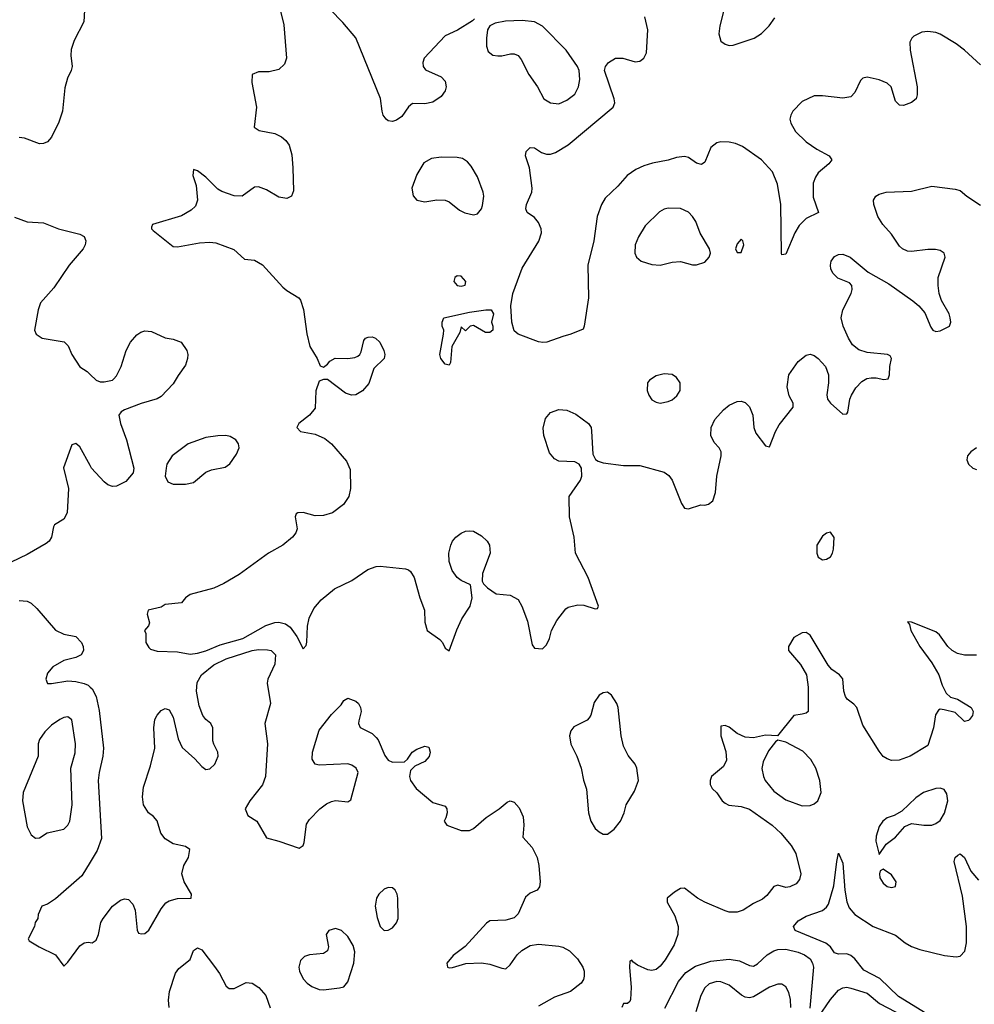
# Model space of a CAD drawing. Header units: inches. Extents: x 1603819 to 1745079, y 385938 to 533966.
# Tile 506 of 561: x 1649653 to 1654359, y 480686 to 485540. Entities that reach past the tile are written whole.
import ezdxf

# ---------------------------------------------------------------- set-up
doc = ezdxf.new("R2010")
doc.units = ezdxf.units.IN
doc.header["$MEASUREMENT"] = 0
doc.layers.add('B6448', color=7, linetype='Continuous')
doc.layers.add('B6458', color=7, linetype='Continuous')

msp = doc.modelspace()

# ---------------------------------------------------------------- linework, layer by layer
at = {"layer": 'B6448', "color": 5, "elevation": 360}
for points in [[(1649972.3, 485587.7), (1649969.2, 485530), (1649922, 485438), (1649906.3, 485393.7), (1649904.4, 485364.4), (1649911.8, 485310), (1649907, 485290), (1649888.3, 485251.7), (1649875.6, 485204.4), (1649864.2, 485090), (1649845.5, 485034.5), (1649810, 484960.7), (1649790, 484938), (1649770, 484930.4), (1649750, 484928.7), (1649676.5, 484956.5), (1649650, 484959.7)], [(1649627.2, 484567.2), (1649690, 484543.5), (1649770, 484538.4), (1649844, 484510), (1649950, 484483.5), (1649970, 484471.6), (1649979.1, 484450), (1649975.6, 484430), (1649965.1, 484410), (1649896, 484330), (1649821.4, 484218.6), (1649754.8, 484145.2), (1649744, 484110), (1649726.6, 484010), (1649734, 483990), (1649764, 483970), (1649871.9, 483951.9), (1649892, 483932), (1649909.5, 483889.5), (1649949.3, 483829.3), (1649985.6, 483805.6), (1650000, 483791.7)], [(1650000, 483343.2), (1649950, 483434.8), (1649930, 483450.8), (1649910, 483444.7), (1649869.3, 483330.7), (1649893.7, 483230), (1649886.6, 483110), (1649870, 483078.7), (1649825.2, 483050), (1649818.9, 483041.1), (1649809.7, 482990), (1649798, 482970), (1649782.5, 482957.5), (1649690, 482903.2), (1649610, 482865.7)], [(1649650, 482677.7), (1649690, 482673.4), (1649710, 482663.4), (1649738.1, 482638.1), (1649830, 482530.7), (1649870, 482511.7), (1649930, 482499.1), (1649958.3, 482470), (1649966, 482450), (1649967.3, 482430), (1649956.2, 482410), (1649930, 482396), (1649870, 482381.3), (1649815.6, 482350), (1649790, 482319.3), (1649781.1, 482290), (1649790, 482267.8), (1649810, 482267.4), (1649890, 482281.8), (1649930, 482278.1), (1649970, 482268.1), (1649990, 482259.2), (1650000, 482250.3)], [(1650000, 481387.2), (1649959.4, 481320.6), (1649830, 481206), (1649790, 481180.7), (1649762, 481170), (1649744, 481130), (1649742, 481110), (1649729, 481090), (1649725.2, 481070), (1649694, 481010), (1649700.2, 481000.2), (1649748.7, 480970), (1649829.8, 480929.8), (1649870, 480875.3), (1649890, 480894), (1649950, 480974), (1649970, 480989), (1649990, 480992.7), (1650000, 480990.8)]]:
    msp.add_lwpolyline(points, dxfattribs=at)
at = {"layer": 'B6448', "color": 5, "elevation": 380}
msp.add_lwpolyline([(1649890, 482103.7), (1649870, 482100.7), (1649850, 482091.3), (1649810, 482063), (1649777.4, 482030), (1649750, 481991.5), (1649744.4, 481970), (1649743.7, 481910), (1649669.2, 481730), (1649666, 481690), (1649690, 481562), (1649710, 481522.4), (1649730, 481505.3), (1649750, 481506.4), (1649788.7, 481531.3), (1649870, 481550.3), (1649890.6, 481569.4), (1649900.4, 481590), (1649911.6, 481670), (1649905.1, 481850), (1649926.2, 481926.2), (1649927.3, 481970), (1649909.5, 482089.5)], close=True, dxfattribs=at)
at = {"layer": 'B6458', "color": 5}
for points, elevation in [([(1650924, 485644), (1650954.7, 485514.7), (1650968.6, 485350), (1650958.6, 485321.4), (1650930, 485295.3), (1650882.8, 485282.8), (1650830, 485283), (1650799, 485270), (1650797, 485230), (1650819.5, 485110), (1650809, 485010), (1650834.2, 484994.2), (1650910, 484979.6), (1650943.3, 484963.3), (1650965.1, 484945.1), (1650981.7, 484921.7), (1650994.6, 484874.6), (1650999.8, 484810), (1651003, 484697), (1650993.6, 484670), (1650970, 484659.5), (1650930, 484665.3), (1650870, 484701.6), (1650830, 484716.3), (1650810, 484714), (1650750, 484670.5), (1650710, 484671.8), (1650650, 484693.4), (1650630, 484705.3), (1650570, 484764.9), (1650530, 484794.8), (1650510, 484802), (1650507, 484773), (1650523.3, 484723.3), (1650529.7, 484650.3), (1650518.8, 484621.2), (1650498, 484602), (1650450, 484574), (1650308, 484530), (1650303.1, 484516.9), (1650302, 484510), (1650310, 484502), (1650410, 484422.7), (1650430, 484420.7), (1650538.9, 484441.1), (1650590, 484443.8), (1650620.4, 484440.4), (1650708.3, 484408.3), (1650760.6, 484360.6), (1650810, 484355.5), (1650850, 484331.7), (1650950, 484222), (1650970, 484205.1), (1651028.7, 484170), (1651037, 484157), (1651051.7, 484111.7), (1651067.7, 483992.3), (1651083.1, 483930), (1651119.5, 483870), (1651134.6, 483834.6), (1651150, 483828), (1651170, 483842), (1651182.4, 483857.6), (1651208.5, 483871.5), (1651270.2, 483869.8), (1651305.7, 483874.3), (1651319, 483881), (1651330.3, 483889.7), (1651336.9, 483903.1), (1651350, 483959.3), (1651358, 483970), (1651370, 483976), (1651390, 483976.4), (1651406.6, 483970), (1651427.8, 483950), (1651448.2, 483910), (1651452.6, 483890), (1651449.5, 483870), (1651398.8, 483821.2), (1651373.6, 483746.4), (1651343.6, 483710), (1651310, 483690.3), (1651289.2, 483689.2), (1651259, 483699), (1651170, 483766.8), (1651150, 483766.8), (1651130, 483758.8), (1651112, 483710), (1651110, 483624.7), (1651081.2, 483590), (1651029.3, 483550), (1651019.3, 483530), (1651037.2, 483510), (1651110, 483496.8), (1651156.5, 483476.5), (1651189.9, 483449.9), (1651263.6, 483363.6), (1651282.5, 483322.5), (1651282.9, 483230), (1651276, 483190), (1651249.8, 483150), (1651195.1, 483110), (1651150, 483095.8), (1651110, 483095.2), (1651050, 483110.2), (1651024, 483110), (1651016.2, 483103.8), (1651011.6, 483090), (1651020.3, 483030), (1651014, 483010), (1650998, 482990), (1650950, 482949.3), (1650879.2, 482910), (1650735.2, 482804.8), (1650659.2, 482760.8), (1650610, 482738), (1650493.6, 482706.4), (1650469.6, 482690.4), (1650450, 482666), (1650370, 482658), (1650350, 482644.7), (1650286, 482630), (1650282, 482610), (1650292.9, 482567.1), (1650288.4, 482551.6), (1650268, 482530), (1650275.3, 482515.3), (1650275.3, 482470), (1650290, 482446), (1650298, 482438), (1650330, 482428), (1650430, 482424.5), (1650493.3, 482413.3), (1650530, 482417.7), (1650570, 482428.9), (1650641.5, 482458.5), (1650753.2, 482490), (1650865.6, 482554.4), (1650910, 482568.4), (1650930, 482569.9), (1650962.9, 482562.9), (1650986, 482546), (1651019, 482499), (1651050, 482439), (1651064.5, 482455.5), (1651068.1, 482471.9), (1651072.1, 482550), (1651080.4, 482590), (1651102.9, 482637.1), (1651139.4, 482680.6), (1651205.5, 482734.5), (1651290, 482775.8), (1651369.3, 482830.7), (1651410, 482845.2), (1651430, 482846), (1651554.1, 482834.1), (1651569, 482829), (1651579.5, 482819.5), (1651598, 482790), (1651625.7, 482690), (1651648.2, 482630), (1651649.6, 482570), (1651662, 482530), (1651724.8, 482484.8), (1651737.2, 482470), (1651750, 482442), (1651770, 482428.7), (1651807.3, 482532.7), (1651833.3, 482586.7), (1651873.4, 482650), (1651884, 482690), (1651874.8, 482754.8), (1651830, 482775.5), (1651810, 482790.4), (1651784.8, 482824.8), (1651769.5, 482869.5), (1651768.7, 482911.3), (1651778, 482950), (1651786.9, 482970), (1651803.1, 482990), (1651830, 483009.8), (1651850, 483018.5), (1651870, 483021), (1651890, 483018.5), (1651930, 482996.4), (1651958, 482970), (1651969.6, 482950), (1651971.8, 482910), (1651935.1, 482810), (1651932.9, 482772.9), (1651939.3, 482759.3), (1651959.5, 482739.5), (1652002, 482710), (1652070, 482703), (1652110, 482682.4), (1652129.1, 482649.1), (1652155.8, 482575.8), (1652179.3, 482459.3), (1652190, 482442), (1652230, 482439), (1652250, 482459), (1652264.4, 482490), (1652274.4, 482530), (1652301.6, 482578.4), (1652344.6, 482635.4), (1652356.5, 482643.5), (1652404.7, 482655.3), (1652434.7, 482654.7), (1652490, 482636), (1652502, 482638), (1652506.8, 482650), (1652455.5, 482790), (1652393.1, 482910), (1652385.8, 482990), (1652362.9, 483090), (1652362, 483190), (1652418, 483270), (1652424.9, 483290), (1652422.8, 483330), (1652411.3, 483350), (1652390, 483360.5), (1652310, 483364), (1652290, 483375.2), (1652264.6, 483404.6), (1652236.5, 483490), (1652233.5, 483526.5), (1652245.4, 483574.6), (1652270, 483603.5), (1652310, 483619.1), (1652350, 483615.8), (1652395, 483595), (1652457.2, 483550), (1652469.4, 483530), (1652472.5, 483512.5), (1652478, 483398), (1652492.1, 483372.1), (1652504.1, 483364.1), (1652530, 483356.2), (1652630, 483342), (1652710, 483343.1), (1652829.2, 483310), (1652852.9, 483292.9), (1652869.6, 483270), (1652915.6, 483155.6), (1652930, 483132.7), (1652950, 483129.6), (1653010, 483149.3), (1653030, 483146.6), (1653047.9, 483152.1), (1653070, 483169), (1653083, 483210), (1653090.4, 483290), (1653110.7, 483390.7), (1653110.8, 483410), (1653101, 483430), (1653076.3, 483456.3), (1653060.7, 483490), (1653062, 483530), (1653080.5, 483570), (1653122.2, 483617.8), (1653150, 483640.7), (1653190, 483658), (1653210, 483659.3), (1653230, 483652.7), (1653250, 483632.3), (1653267.8, 483590), (1653272, 483530), (1653282, 483502), (1653330, 483439.3), (1653350, 483434), (1653378.5, 483510), (1653396.6, 483543.4), (1653465.5, 483630), (1653466, 483650), (1653446.3, 483686.3), (1653435.8, 483730), (1653445.2, 483790), (1653490, 483856.2), (1653530, 483887.3), (1653550, 483891.6), (1653570, 483884.2), (1653590, 483869.7), (1653624.8, 483830), (1653640.3, 483790), (1653640.4, 483750), (1653631.5, 483691.5), (1653635.6, 483670), (1653649.8, 483649.8), (1653710, 483595.1), (1653730, 483597.2), (1653735.1, 483604.9), (1653745.7, 483670), (1653753.4, 483690), (1653775.2, 483724.8), (1653804, 483756), (1653829.2, 483770.8), (1653850, 483775.6), (1653875.5, 483775.5), (1653912.8, 483767.2), (1653934, 483770), (1653941.6, 483790), (1653942.4, 483830), (1653950.6, 483870), (1653943.5, 483883.5), (1653930.4, 483890.4), (1653830, 483900.2), (1653790, 483913.4), (1653757.7, 483937.7), (1653738.6, 483970), (1653713.1, 484030), (1653702.7, 484070), (1653711.2, 484110), (1653751.4, 484190), (1653756.5, 484210), (1653754.9, 484230), (1653743.7, 484243.7), (1653686.1, 484266.1), (1653663.1, 484290), (1653652, 484310), (1653650.3, 484330), (1653654, 484350), (1653670, 484373.6), (1653690, 484383), (1653710, 484385.1), (1653747, 484370), (1653836, 484296), (1653938.4, 484238.4), (1654055.2, 484155.2), (1654085.1, 484130), (1654114.6, 484094.6), (1654144.2, 484024.2), (1654155.3, 484010), (1654170, 484003.7), (1654190, 484007), (1654236, 484030), (1654244, 484050), (1654240.5, 484070), (1654234.9, 484090), (1654196.5, 484156.5), (1654186, 484190), (1654180.3, 484230), (1654180.4, 484270), (1654214.9, 484370), (1654210.7, 484390), (1654190, 484403), (1654166.9, 484406.9), (1654130, 484407.4), (1654050, 484397.6), (1654030, 484399.1), (1654005.7, 484410), (1653990, 484424.6), (1653950, 484482.6), (1653908.8, 484530), (1653882.6, 484570), (1653863.1, 484630), (1653862.4, 484650), (1653873.4, 484670), (1653890, 484680.5), (1653924.7, 484690), (1654050, 484694.5), (1654150, 484720.5), (1654265.4, 484705.4), (1654290, 484698), (1654322.7, 484670), (1654390, 484625.6)], 340), ([(1651895.3, 485544.7), (1651885.8, 485534.2), (1651811.2, 485488.8), (1651750, 485460.5), (1651647, 485350), (1651640.9, 485330), (1651642.7, 485310), (1651654, 485294), (1651730, 485258.3), (1651750, 485237.6), (1651755.1, 485210), (1651749.7, 485190), (1651730, 485162), (1651690, 485134.6), (1651650, 485124.9), (1651590, 485126.8), (1651570, 485111), (1651536.2, 485063.8), (1651510, 485044.4), (1651490, 485038.4), (1651470, 485042.4), (1651459.1, 485050), (1651444.9, 485070), (1651439.5, 485090), (1651432, 485152), (1651310, 485451.3), (1651245.8, 485525.8), (1651182.8, 485590)], 340), ([(1653125.7, 485594.3), (1653104.6, 485510), (1653099.5, 485470), (1653110, 485434.8), (1653130, 485419.3), (1653150, 485412.4), (1653170, 485415.3), (1653273, 485450), (1653310, 485472.3), (1653347.3, 485510), (1653375.8, 485550)], 320), ([(1654390, 485318), (1654310, 485390.5), (1654270, 485420.8), (1654190, 485468.9), (1654170, 485476.5), (1654130, 485482.8), (1654101, 485479), (1654060.9, 485459.1), (1654050.2, 485449.8), (1654040.8, 485430), (1654042.2, 485390), (1654077.6, 485210), (1654077.4, 485170), (1654072.4, 485150), (1654050, 485131.8), (1654010, 485117.6), (1653990, 485118.4), (1653970, 485139), (1653949.8, 485209.8), (1653930, 485228.2), (1653890, 485243.9), (1653830, 485256.9), (1653810, 485252), (1653798.7, 485241.3), (1653770, 485180.9), (1653750, 485159.7), (1653710, 485154.2), (1653610, 485165.7), (1653570, 485165.1), (1653510, 485137.4), (1653463.7, 485090), (1653453.7, 485070), (1653450.3, 485050), (1653454.3, 485030), (1653476.9, 484990), (1653530, 484938.4), (1653582.5, 484902.5), (1653642.8, 484870), (1653656.3, 484850), (1653642, 484830), (1653590, 484786), (1653575.6, 484764.4), (1653565.2, 484734.8), (1653565.3, 484665.3), (1653590.4, 484589.6), (1653530, 484560.7), (1653494.9, 484525.1), (1653474.6, 484490), (1653430, 484384), (1653410, 484382), (1653408.4, 484388.4), (1653405.5, 484630), (1653389.4, 484729.4), (1653363.7, 484790), (1653310.3, 484850.3), (1653215.7, 484915.7), (1653181.6, 484930), (1653150, 484937.2), (1653110, 484937.6), (1653090, 484932.8), (1653060.7, 484910), (1653030, 484838), (1653013.3, 484826.7), (1652990, 484833.3), (1652950, 484860.9), (1652930, 484865.8), (1652890, 484860.7), (1652850, 484847.2), (1652773.2, 484833.2), (1652730, 484820.2), (1652690, 484801.2), (1652648.1, 484771.9), (1652600.9, 484719.1), (1652539.1, 484660.9), (1652520.4, 484630), (1652499.4, 484570), (1652483.8, 484450), (1652454.2, 484330), (1652456.4, 484170), (1652436.3, 484030), (1652430, 484015.3), (1652370.5, 483989.5), (1652330, 483979.3), (1652251.3, 483950), (1652231.5, 483948.5), (1652210, 483951.6), (1652110, 483989.7), (1652090, 484007), (1652079.8, 484050), (1652074.8, 484130), (1652083.4, 484190), (1652130, 484314.9), (1652211.9, 484448.1), (1652224.8, 484490), (1652223.5, 484510), (1652210, 484540.9), (1652190, 484566), (1652154, 484590), (1652147.5, 484607.5), (1652151.6, 484630), (1652177.4, 484690), (1652178.9, 484710), (1652166.6, 484810), (1652145.6, 484870), (1652149.5, 484890), (1652170, 484910.6), (1652190, 484908.2), (1652225.1, 484885.1), (1652250, 484877.1), (1652270, 484876.8), (1652294.9, 484885.1), (1652356, 484924), (1652578, 485110), (1652587.6, 485130), (1652584.1, 485150), (1652536.5, 485290), (1652540.2, 485310), (1652556.2, 485330), (1652590.9, 485350.9), (1652626, 485350), (1652687, 485333), (1652710, 485336.3), (1652729.6, 485350.4), (1652742.9, 485377.1), (1652748.9, 485490), (1652735, 485555)], 320), ([(1650000, 483791.7), (1650030, 483762.7), (1650050, 483755.1), (1650070, 483755.1), (1650110, 483763.7), (1650117.3, 483770), (1650130, 483785.2), (1650152.4, 483830), (1650178.5, 483910), (1650198.6, 483950), (1650230, 483986.4), (1650250, 484000.3), (1650270, 484006.3), (1650302.7, 484002.7), (1650370, 483972.3), (1650410, 483964.7), (1650449.2, 483950), (1650477.6, 483910), (1650481.6, 483890), (1650480.5, 483870), (1650470, 483837.3), (1650433.4, 483786.6), (1650410, 483744.9), (1650350, 483682.8), (1650330, 483670.6), (1650251.9, 483648.1), (1650170, 483617.3), (1650152.5, 483607.5), (1650141.2, 483590), (1650149.5, 483550), (1650179.6, 483470), (1650216.2, 483330), (1650212.9, 483307.1), (1650176.4, 483263.6), (1650130, 483240.3), (1650110, 483239.6), (1650087.9, 483247.9), (1650070, 483261.7), (1650007.2, 483330), (1650000, 483343.2)], 360), ([(1654369.4, 483430), (1654342, 483410), (1654324.7, 483390), (1654322.6, 483370), (1654329.8, 483350), (1654352.3, 483330), (1654370, 483323.1)], 340), ([(1654370, 482407.3), (1654310, 482407.6), (1654276.1, 482416.1), (1654250.4, 482430), (1654228.8, 482450), (1654187.7, 482507.7), (1654170, 482522.4), (1654050, 482570.7), (1654030, 482571.3), (1654039.3, 482559.3), (1654046, 482530), (1654091.2, 482450), (1654149.8, 482370), (1654183.5, 482310), (1654199.7, 482259.7), (1654219.6, 482219.6), (1654241, 482201), (1654275.3, 482190), (1654344, 482150), (1654352.7, 482130), (1654349.3, 482110), (1654334.5, 482090), (1654330, 482084.9), (1654310, 482080.7), (1654264.9, 482124.9), (1654210, 482138.8), (1654190, 482141), (1654182.7, 482137.3), (1654167.2, 482112.8), (1654157.6, 482050), (1654130, 481962.8), (1654042.7, 481910), (1653988, 481890), (1653950, 481889), (1653930, 481896), (1653910, 481908.9), (1653890, 481934.4), (1653810, 482062), (1653779.5, 482150), (1653765.8, 482165.8), (1653732.7, 482190), (1653723.5, 482203.5), (1653715.6, 482230), (1653710.3, 482290.3), (1653694, 482310), (1653657.1, 482337.1), (1653639, 482359), (1653550, 482506.8), (1653530, 482518.8), (1653510, 482517.3), (1653470, 482494.8), (1653443.7, 482450), (1653443.7, 482430), (1653501.8, 482361.8), (1653531.8, 482310), (1653539.2, 482250), (1653539.3, 482130), (1653530, 482122), (1653510, 482116.3), (1653469.6, 482110.4), (1653389.2, 482010.8), (1653330, 482013.4), (1653270, 482000.5), (1653230, 482003.8), (1653190, 482021.6), (1653150, 482052.7), (1653130, 482060.7), (1653110, 482058), (1653109.7, 482010.3), (1653133.2, 481933.2), (1653136.8, 481890), (1653121.8, 481858.2), (1653063.7, 481810), (1653057, 481790), (1653057, 481770), (1653066.6, 481750), (1653090, 481729.3), (1653116, 481690), (1653130, 481678), (1653148.2, 481668.2), (1653210, 481662.4), (1653250, 481649), (1653362.3, 481570), (1653404.7, 481530), (1653455.9, 481470), (1653478.8, 481430), (1653504.2, 481330), (1653498, 481302), (1653480.1, 481279.9), (1653450, 481264.9), (1653430, 481261.7), (1653390, 481274.4), (1653370, 481267.2), (1653336.6, 481223.4), (1653315.4, 481204.6), (1653270, 481182.9), (1653218.9, 481150), (1653190, 481141.4), (1653150, 481141.1), (1653130, 481146.8), (1653030, 481189.3), (1652994.9, 481210), (1652930, 481259.5), (1652910, 481258), (1652880.8, 481239.2), (1652845.2, 481210), (1652845.2, 481190), (1652883.3, 481123.3), (1652899.8, 481070), (1652897.4, 481030), (1652879.5, 480980.5), (1652834.2, 480905.8), (1652810, 480874.2), (1652790, 480858.9), (1652770, 480853.5), (1652750, 480855.9), (1652699, 480879), (1652675.2, 480895.2), (1652670, 480904.7), (1652661.2, 480898.8), (1652659.3, 480870), (1652666.6, 480770), (1652664, 480710), (1652660.4, 480699.6), (1652650, 480691.3), (1652630, 480690.8), (1652621.2, 480670)], 340), ([(1650000, 480990.8), (1650010, 480989), (1650030, 481002), (1650041.6, 481030), (1650053.1, 481090), (1650063.6, 481110), (1650110, 481169.7), (1650150, 481199.7), (1650170, 481206.3), (1650190, 481203.6), (1650210, 481180.9), (1650221.3, 481150), (1650232.3, 481052.3), (1650238, 481038), (1650253.6, 481033.6), (1650270, 481035.1), (1650290, 481052.7), (1650350, 481157), (1650373.6, 481186.4), (1650390, 481196.3), (1650430, 481208.2), (1650498, 481210), (1650499.1, 481230), (1650464.4, 481290), (1650452.4, 481330), (1650461.6, 481370), (1650484.9, 481410), (1650491, 481450), (1650470, 481464), (1650410, 481477.1), (1650370, 481503), (1650348.5, 481530), (1650330.2, 481590.2), (1650312.4, 481612.4), (1650287, 481630), (1650262.9, 481670), (1650258.4, 481710), (1650262.6, 481757.4), (1650298, 481862), (1650318.5, 481950), (1650313.6, 482050), (1650319.6, 482090), (1650330, 482111.5), (1650350, 482135.4), (1650370, 482145.1), (1650390, 482138.9), (1650410, 482102.7), (1650434.6, 481994.6), (1650453.2, 481953.2), (1650516.1, 481896.1), (1650550, 481858.4), (1650570, 481844.5), (1650590, 481847), (1650615.3, 481870), (1650631.8, 481910), (1650630.3, 481930), (1650609.1, 481969.1), (1650605.1, 481985.1), (1650604.9, 482050), (1650594.9, 482070), (1650570, 482090.3), (1650555.8, 482110), (1650537.7, 482157.7), (1650524.1, 482230), (1650527.7, 482272.3), (1650548.6, 482310), (1650610, 482360.2), (1650670, 482390.4), (1650798.4, 482430), (1650830, 482436.1), (1650874.1, 482434.1), (1650892.3, 482430), (1650913.1, 482410), (1650910, 482362.8), (1650876.4, 482290), (1650873.1, 482270), (1650889.8, 482170), (1650862, 482070), (1650873.8, 481970), (1650864.4, 481810), (1650850, 481768), (1650786.6, 481690), (1650763.7, 481650), (1650777, 481617), (1650821.2, 481590), (1650870, 481506.6), (1650930, 481491.5), (1651030, 481456), (1651050, 481469), (1651055.6, 481484.4), (1651066, 481574), (1651082, 481598), (1651133, 481650), (1651164.9, 481675.1), (1651190, 481686.3), (1651210, 481691.5), (1651270, 481684.5), (1651285.8, 481694.2), (1651320.7, 481830), (1651310.8, 481850), (1651290, 481864.9), (1651270, 481872.2), (1651130, 481865.2), (1651110, 481870.4), (1651094.7, 481894.7), (1651096.5, 481930), (1651130, 482038.4), (1651190, 482115.1), (1651237.2, 482162.8), (1651250, 482184), (1651270, 482195.1), (1651310, 482180.7), (1651323.7, 482170), (1651333.6, 482150), (1651335.6, 482130), (1651324.1, 482084.1), (1651323.7, 482070), (1651331.7, 482051.7), (1651390, 482021.1), (1651410, 482002.4), (1651419.7, 481990), (1651452.7, 481912.7), (1651470, 481889.4), (1651490, 481880.9), (1651550, 481882), (1651564.9, 481895.1), (1651587.7, 481930), (1651610, 481944.5), (1651650, 481958.4), (1651670, 481954.5), (1651676.3, 481930), (1651671.9, 481908.1), (1651650, 481883), (1651600.1, 481859.9), (1651580.1, 481839.9), (1651575.1, 481810), (1651579.5, 481790), (1651607, 481750), (1651690, 481681.2), (1651750, 481664), (1651759.3, 481650), (1651759.5, 481630), (1651754.2, 481605.8), (1651745.2, 481590), (1651758, 481570), (1651830, 481543.6), (1651870, 481543.6), (1651890, 481553.6), (1651951.8, 481608.2), (1652017.3, 481650), (1652056.2, 481683.8), (1652070, 481689.6), (1652090, 481682.6), (1652115, 481655), (1652135, 481610), (1652138.2, 481570), (1652134, 481510), (1652180, 481460), (1652204.7, 481410), (1652212.5, 481370), (1652218.8, 481290), (1652214.6, 481265.4), (1652203.7, 481250), (1652170, 481234.6), (1652145.6, 481214.4), (1652110, 481132.4), (1652090, 481112.9), (1652050, 481101.3), (1651970, 481097.3), (1651953.8, 481086.2), (1651848.4, 480971.6), (1651790, 480927.7), (1651759.3, 480890), (1651762, 480870), (1651770, 480866), (1651787.2, 480867.2), (1651852, 480888), (1651930, 480890.8), (1651970, 480885), (1652030, 480863.9), (1652050, 480862), (1652070, 480881.3), (1652104.6, 480930), (1652128.9, 480951.1), (1652170, 480975.9), (1652210, 480983.6), (1652310, 480973.1), (1652330, 480967.9), (1652363.5, 480950), (1652402.4, 480910), (1652429, 480870), (1652435.4, 480850), (1652435.4, 480824.6), (1652432, 480808), (1652420.3, 480790), (1652368, 480750), (1652290, 480722), (1652210, 480677.2)], 360), ([(1650000, 482250.3), (1650010, 482241.4), (1650030, 482203.9), (1650044.4, 482135.6), (1650065.4, 481950), (1650062.5, 481910), (1650043.9, 481830), (1650039.9, 481790), (1650055.8, 481504.2), (1650035.2, 481444.8), (1650000, 481387.2)], 360), ([(1654120.9, 480640.9), (1653985.4, 480725.4), (1653893, 480813), (1653814.2, 480854.2), (1653770, 480910.7), (1653750, 480927.5), (1653730, 480934.8), (1653690, 480934), (1653670, 480939.6), (1653649.8, 480970), (1653627.6, 480987.6), (1653475.1, 481050), (1653467, 481070), (1653490, 481097.6), (1653530, 481120.3), (1653610, 481149.2), (1653630, 481165.2), (1653639.8, 481180.2), (1653666.6, 481270), (1653680.5, 481390), (1653690, 481431.3), (1653710, 481382), (1653721.4, 481250), (1653731.3, 481191.3), (1653742.6, 481162.6), (1653769.2, 481130), (1653860.3, 481070), (1653970, 481027.9), (1654017.6, 480990), (1654050, 480972.1), (1654090, 480955.9), (1654212.7, 480927.3), (1654270, 480920.2), (1654290, 480923.1), (1654312, 480948), (1654320.6, 480990), (1654320.5, 481070), (1654300, 481220), (1654259.6, 481390), (1654265.1, 481410), (1654278.3, 481421.7), (1654290, 481428), (1654310, 481410.4), (1654342.4, 481342.4), (1654379.1, 481299.1)], 320), ([(1650389, 480670), (1650386.7, 480706.7), (1650391.9, 480750), (1650420.7, 480839.3), (1650437, 480863), (1650493.2, 480906.8), (1650510, 480952.3), (1650530, 480965.1), (1650550, 480955.6), (1650613.7, 480873.7), (1650638.3, 480838.3), (1650670, 480775.6), (1650685.2, 480765.2), (1650710, 480765.1), (1650770, 480794.6), (1650799.5, 480790), (1650832.4, 480770), (1650866, 480730), (1650888.4, 480668.4)], 380), ([(1652832.7, 480667.3), (1652901.1, 480798.9), (1652937.4, 480842.6), (1652985.1, 480874.9), (1653060.8, 480899.2), (1653150, 480908.4), (1653201.6, 480901.6), (1653250, 480877.3), (1653270, 480873.8), (1653290, 480886), (1653337.2, 480930), (1653370, 480949.9), (1653390, 480956.6), (1653430, 480958.2), (1653490, 480943.2), (1653521.5, 480930), (1653549.8, 480910), (1653561.5, 480890), (1653566.5, 480870), (1653548.2, 480668.2)], 340), ([(1653454.9, 480670), (1653453.1, 480710), (1653445.1, 480745.1), (1653430, 480772.4), (1653410, 480786.2), (1653390, 480786.6), (1653350, 480770.7), (1653270, 480722.9), (1653250, 480717.7), (1653230, 480721), (1653210.9, 480730.9), (1653150, 480781.5), (1653110, 480797.2), (1653090, 480798.7), (1653052.1, 480787.9), (1653030, 480767.3), (1653010, 480729.4), (1652985.7, 480650)], 360), ([(1653590, 480620.9), (1653650.1, 480710), (1653690, 480755.4), (1653710, 480767.5), (1653730, 480770.6), (1653750, 480765.9), (1653830, 480742.2), (1653891.2, 480691.2), (1654008.1, 480630)], 340)]:
    msp.add_lwpolyline(points, dxfattribs=dict(at, elevation=elevation))
for points, elevation in [([(1652130, 485536.8), (1652047.6, 485532.4), (1651996.7, 485523.3), (1651970.3, 485509.7), (1651959.3, 485490), (1651953.4, 485450), (1651953.4, 485410), (1651962.8, 485382.8), (1651986.1, 485366.1), (1652010, 485362.3), (1652030, 485362.3), (1652072, 485372), (1652090, 485372.2), (1652110, 485363.8), (1652124.7, 485344.7), (1652162.7, 485270), (1652205.5, 485210), (1652237, 485150), (1652270, 485130.3), (1652310, 485126.3), (1652350, 485143.1), (1652390, 485174), (1652407.7, 485210), (1652413.8, 485246.2), (1652410.6, 485290), (1652402, 485310), (1652346.4, 485390), (1652230, 485508), (1652190, 485529.7)], 340), ([(1651730, 484863), (1651683.4, 484856.6), (1651645.2, 484834.8), (1651610, 484778), (1651586.7, 484710), (1651592.3, 484672.3), (1651610, 484650.4), (1651650, 484642), (1651710, 484652), (1651750, 484650.4), (1651770, 484643), (1651821.7, 484601.7), (1651847.5, 484587.5), (1651890, 484578.7), (1651910, 484583.7), (1651930, 484608), (1651935, 484625), (1651941, 484670), (1651938.3, 484690), (1651910, 484765.6), (1651878.3, 484818.3), (1651859.7, 484839.7), (1651835.4, 484855.4), (1651810, 484861.8)], 340), ([(1652849.1, 484610.9), (1652830, 484606.3), (1652807.1, 484592.9), (1652735.6, 484524.4), (1652703.6, 484470), (1652686.3, 484430), (1652686, 484390), (1652694.4, 484370), (1652717.3, 484350), (1652770, 484332.9), (1652810, 484330.3), (1652870, 484344.9), (1652910, 484348.4), (1652970, 484332.7), (1652990, 484332.4), (1653030, 484345.5), (1653052, 484370), (1653057.6, 484390), (1653053.3, 484410), (1653007.5, 484487.5), (1652985.3, 484545.3), (1652970, 484569.7), (1652950, 484590.9), (1652910, 484609.8)], 340), ([(1653210, 484458), (1653190, 484435.3), (1653181, 484410), (1653190, 484392), (1653210, 484392), (1653222, 484430), (1653218, 484450)], 340), ([(1651810, 484277), (1651798.8, 484270), (1651793.4, 484250), (1651810, 484230.7), (1651830, 484226.7), (1651849.1, 484230.9), (1651851.8, 484250), (1651830, 484276.2)], 340), ([(1651950, 483999), (1651890, 484032.7), (1651874, 484030), (1651850, 484006), (1651830, 484026), (1651822, 483998), (1651782.8, 483930), (1651776, 483850), (1651770, 483838), (1651750, 483842), (1651729.6, 483869.6), (1651724.5, 483890), (1651742, 483990), (1651743.7, 484010), (1651736, 484030), (1651736, 484050), (1651744, 484070), (1651870, 484098.9), (1651950.8, 484110.8), (1651977.1, 484110), (1651988.8, 484090), (1651978.7, 484050), (1651984.9, 484030), (1651984.7, 484010), (1651970, 483999)], 320), ([(1652830, 483795.1), (1652790, 483784.2), (1652757.4, 483762.6), (1652748.5, 483750), (1652747, 483713), (1652753.7, 483690), (1652770, 483667), (1652790, 483654.9), (1652810, 483650.3), (1652850, 483657.4), (1652870, 483667.2), (1652893.1, 483686.9), (1652908.2, 483711.8), (1652909.6, 483750), (1652890, 483776.9), (1652870, 483791)], 340), ([(1650669.8, 483489.8), (1650629, 483489), (1650570, 483480.2), (1650483.1, 483450), (1650403.7, 483390), (1650378.4, 483350), (1650374.4, 483330), (1650370.7, 483290.7), (1650382.8, 483262.8), (1650410, 483250.8), (1650470, 483250.4), (1650510, 483259.3), (1650570, 483310.3), (1650598.6, 483321.4), (1650665.1, 483334.9), (1650688.7, 483351.3), (1650721.8, 483398.2), (1650734.3, 483430), (1650731.1, 483450), (1650718.3, 483470), (1650690, 483485.6)], 360), ([(1653650, 483013.3), (1653630, 483009.6), (1653610, 482995.1), (1653583.1, 482950), (1653582, 482910), (1653590, 482890.8), (1653610, 482878.4), (1653630, 482881.3), (1653650, 482893), (1653660.5, 482910), (1653665.4, 482930), (1653668.1, 482988.1)], 360), ([(1652550, 482224.7), (1652530, 482222), (1652508.8, 482210), (1652485.1, 482174.9), (1652468.3, 482111.7), (1652460.9, 482099.1), (1652450, 482087.3), (1652384.8, 482055.2), (1652370, 482035.1), (1652363.9, 482010), (1652369.6, 481969.6), (1652400.2, 481910), (1652421.3, 481850), (1652432, 481792), (1652446.4, 481746.4), (1652457.1, 481630), (1652467.8, 481590), (1652490, 481554), (1652510, 481536.2), (1652530, 481524.7), (1652550, 481525.2), (1652583.1, 481550), (1652614.5, 481590), (1652632.1, 481630), (1652642, 481670), (1652683.3, 481736.7), (1652702.9, 481790), (1652694.5, 481850), (1652687, 481870), (1652652.3, 481912.3), (1652630, 481959), (1652618.5, 482010), (1652603.1, 482150), (1652596.8, 482170), (1652570, 482211.3)], 360), ([(1653390, 481989), (1653378.8, 481981.2), (1653343.8, 481936.2), (1653317.5, 481882.5), (1653311.2, 481848.8), (1653319.3, 481810), (1653328.6, 481790), (1653370, 481736.9), (1653430, 481694.3), (1653510, 481665.6), (1653550, 481666.7), (1653570, 481674.6), (1653588, 481690), (1653604.5, 481730), (1653597.8, 481790), (1653578, 481850), (1653552.7, 481892.7), (1653514.1, 481934.1), (1653430, 481978)], 340), ([(1654190, 481752.1), (1654170, 481749.8), (1654109.3, 481730.7), (1654070, 481704.2), (1654001.3, 481638.7), (1653963.4, 481616.6), (1653930, 481605.6), (1653908.5, 481590), (1653890, 481562.7), (1653875.5, 481515.5), (1653873.4, 481490), (1653890, 481424.7), (1653924.7, 481475.3), (1653970, 481510.5), (1654016.6, 481563.4), (1654050, 481578), (1654110.3, 481570.3), (1654150, 481570.3), (1654170, 481577.4), (1654190, 481592), (1654211.7, 481628.3), (1654228.1, 481690), (1654224, 481724), (1654210, 481745.1)], 340), ([(1653910, 481353.2), (1653895.3, 481344.7), (1653890.8, 481330), (1653893.4, 481310), (1653910, 481284), (1653930, 481268), (1653950, 481262), (1653970, 481266.8), (1653974.5, 481290), (1653950, 481325.2)], 340), ([(1651470, 481262.7), (1651450, 481254.2), (1651423.9, 481230), (1651411.3, 481210), (1651405.8, 481170), (1651415.2, 481115.2), (1651430.3, 481070.3), (1651450, 481050.6), (1651470, 481052.7), (1651490, 481063.8), (1651511.2, 481088.8), (1651518, 481110), (1651516.8, 481210), (1651514.2, 481230), (1651504.2, 481250), (1651490, 481261.1)], 380), ([(1651210, 481059.8), (1651176.3, 481050), (1651163.7, 481030), (1651174.4, 480970), (1651170.3, 480949.7), (1651150, 480936.2), (1651082, 480930), (1651057.7, 480922.3), (1651037.7, 480902.3), (1651029.1, 480870), (1651031.6, 480850), (1651050, 480812.4), (1651070, 480790.4), (1651093.7, 480773.7), (1651130, 480759.5), (1651150, 480758), (1651230, 480767), (1651250, 480772.7), (1651270, 480797.3), (1651299.8, 480890), (1651304.7, 480944.7), (1651296.5, 480976.5), (1651270, 481021.3), (1651239.6, 481050)], 380)]:
    msp.add_lwpolyline(points, close=True, dxfattribs=dict(at, elevation=elevation))

doc.saveas('drawing.dxf')
